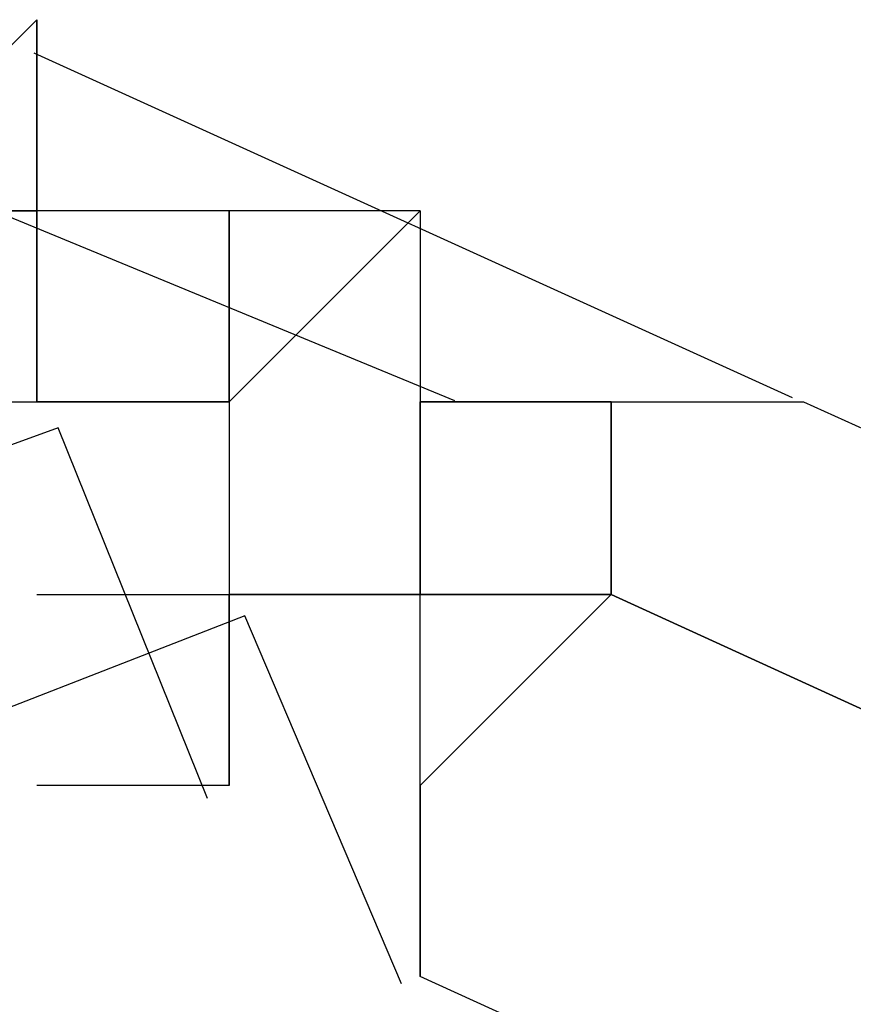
# Model space of a CAD drawing. Header units: feet. Extents: x -79 to 198, y -22 to 181.
# Tile 974 of 982: x 130.6921 to 130.7502, y 145.1359 to 145.2044. Entities that reach past the tile are written whole.
import ezdxf

# ---------------------------------------------------------------- set-up
doc = ezdxf.new("R2010")
doc.units = ezdxf.units.FT
doc.layers.add('A-LINEA', color=7, linetype='CONTINUOUS')

msp = doc.modelspace()

# ---------------------------------------------------------------- linework, layer by layer
at = {"layer": 'A-LINEA'}
for p, q in [((130.6933, 145.2044), (130.6933, 145.2044)), ((130.6933, 145.1911), (130.6933, 145.2044)), ((130.6933, 145.1911), (130.6933, 145.2044)), ((130.6933, 145.2044), (130.6933, 145.1911)), ((130.6933, 145.2044), (130.6933, 145.1911)), ((130.6933, 145.2044), (130.6933, 145.1911)), ((130.6933, 145.2044), (130.6933, 145.2044)), ((130.6933, 145.2044), (130.6933, 145.2044)), ((130.6933, 145.2044), (130.6933, 145.2044)), ((130.6933, 145.2044), (130.6933, 145.2044)), ((130.6933, 145.2044), (130.6933, 145.2044)), ((130.6933, 145.2044), (130.6933, 145.2044)), ((130.6933, 145.2044), (130.6933, 145.2044)), ((130.6933, 145.1911), (130.6933, 145.2044)), ((130.6933, 145.2044), (130.6933, 145.2044)), ((130.6933, 145.2044), (130.6933, 145.2044)), ((130.6933, 145.1911), (130.6933, 145.2044)), ((130.6933, 145.2044), (130.6933, 145.2044)), ((130.6933, 145.2044), (130.6933, 145.2044)), ((130.6933, 145.1911), (130.6933, 145.2044)), ((130.6933, 145.1911), (130.6933, 145.2044)), ((130.6933, 145.2044), (130.6933, 145.1911)), ((130.6933, 145.2044), (130.6933, 145.1911)), ((130.6933, 145.2044), (130.6933, 145.1911)), ((130.6933, 145.2044), (130.6933, 145.2044)), ((130.6933, 145.2044), (130.6933, 145.2044)), ((130.6933, 145.2044), (130.6933, 145.2044)), ((130.6933, 145.2044), (130.6933, 145.2044)), ((130.6933, 145.2044), (130.6933, 145.2044)), ((130.6933, 145.2044), (130.6933, 145.2044)), ((130.6933, 145.2044), (130.6933, 145.2044)), ((130.6933, 145.1911), (130.6933, 145.2044)), ((130.6933, 145.2044), (130.6933, 145.2044)), ((130.6933, 145.2044), (130.6933, 145.2044)), ((130.6933, 145.1911), (130.6933, 145.2044)), ((130.6933, 145.2044), (130.6933, 145.2044)), ((130.6931, 145.2021), (130.7459, 145.1781)), ((130.6931, 145.2021), (130.7459, 145.1781)), ((130.6688, 145.2), (130.7224, 145.1779)), ((130.6688, 145.2), (130.7224, 145.1779)), ((130.68, 145.1911), (130.6933, 145.1911)), ((130.68, 145.1911), (130.6933, 145.1911)), ((130.68, 145.1911), (130.6933, 145.1911)), ((130.68, 145.1911), (130.6933, 145.1911)), ((130.6933, 145.1778), (130.6933, 145.1911)), ((130.6933, 145.1911), (130.6933, 145.1911)), ((130.6933, 145.1911), (130.6933, 145.1911)), ((130.6933, 145.1911), (130.6933, 145.1911)), ((130.6933, 145.1778), (130.6933, 145.1911)), ((130.7067, 145.1911), (130.6933, 145.1911)), ((130.6933, 145.1911), (130.6933, 145.1911)), ((130.6933, 145.1911), (130.6933, 145.1911)), ((130.6933, 145.1911), (130.6933, 145.1911)), ((130.6933, 145.1911), (130.6933, 145.1911)), ((130.6933, 145.1911), (130.6933, 145.1911)), ((130.6933, 145.1911), (130.6933, 145.1911)), ((130.6933, 145.1911), (130.6933, 145.1911)), ((130.6933, 145.1911), (130.6933, 145.1911)), ((130.6933, 145.1911), (130.6933, 145.1911)), ((130.6933, 145.1911), (130.6933, 145.1911)), ((130.6933, 145.1911), (130.6933, 145.1911)), ((130.6933, 145.1911), (130.6933, 145.1911)), ((130.6933, 145.1911), (130.6933, 145.1911)), ((130.6933, 145.1911), (130.6933, 145.1911)), ((130.6933, 145.1911), (130.6933, 145.1911)), ((130.6933, 145.1911), (130.6933, 145.1911)), ((130.6933, 145.1911), (130.6933, 145.1911)), ((130.6933, 145.1911), (130.6933, 145.1911)), ((130.6933, 145.1911), (130.6933, 145.1911)), ((130.6933, 145.1911), (130.6933, 145.1911)), ((130.6933, 145.1911), (130.6933, 145.1911)), ((130.6933, 145.1911), (130.6933, 145.1911)), ((130.6933, 145.1911), (130.6933, 145.1911)), ((130.6933, 145.1911), (130.6933, 145.1911)), ((130.6933, 145.1911), (130.6933, 145.1911)), ((130.6933, 145.1911), (130.6933, 145.1911)), ((130.6933, 145.1911), (130.6933, 145.1911)), ((130.6933, 145.1911), (130.6933, 145.1911)), ((130.6933, 145.1911), (130.6933, 145.1911)), ((130.6933, 145.1911), (130.6933, 145.1911)), ((130.6933, 145.1911), (130.6933, 145.1911)), ((130.6933, 145.1911), (130.6933, 145.1911)), ((130.6933, 145.1911), (130.6933, 145.1911)), ((130.6933, 145.1911), (130.6933, 145.1911)), ((130.6933, 145.1911), (130.6933, 145.1911)), ((130.6933, 145.1911), (130.6933, 145.1911)), ((130.6933, 145.1911), (130.6933, 145.1911)), ((130.6933, 145.1911), (130.6933, 145.1911)), ((130.6933, 145.1911), (130.6933, 145.1911)), ((130.6933, 145.1911), (130.6933, 145.1911)), ((130.6933, 145.1911), (130.6933, 145.1911)), ((130.6933, 145.1911), (130.6933, 145.1911)), ((130.6933, 145.1911), (130.6933, 145.1911)), ((130.6933, 145.1911), (130.6933, 145.1911)), ((130.6933, 145.1911), (130.6933, 145.1911)), ((130.6933, 145.1778), (130.6933, 145.1911)), ((130.6933, 145.1911), (130.6933, 145.1911)), ((130.6933, 145.1911), (130.6933, 145.1911)), ((130.6933, 145.1911), (130.6933, 145.1911)), ((130.6933, 145.1778), (130.6933, 145.1911)), ((130.7067, 145.1911), (130.6933, 145.1911)), ((130.6933, 145.1911), (130.6933, 145.1911)), ((130.6933, 145.1911), (130.6933, 145.1911)), ((130.6933, 145.1911), (130.6933, 145.1911)), ((130.6933, 145.1911), (130.6933, 145.1911)), ((130.6933, 145.1911), (130.6933, 145.1911)), ((130.6933, 145.1911), (130.6933, 145.1911)), ((130.6933, 145.1911), (130.6933, 145.1911)), ((130.6933, 145.1911), (130.6933, 145.1911)), ((130.6933, 145.1911), (130.6933, 145.1911)), ((130.6933, 145.1911), (130.6933, 145.1911)), ((130.6933, 145.1911), (130.6933, 145.1911)), ((130.6933, 145.1911), (130.6933, 145.1911)), ((130.6933, 145.1911), (130.6933, 145.1911)), ((130.6933, 145.1911), (130.6933, 145.1911)), ((130.6933, 145.1911), (130.6933, 145.1911)), ((130.6933, 145.1911), (130.6933, 145.1911)), ((130.6933, 145.1911), (130.6933, 145.1911)), ((130.6933, 145.1911), (130.6933, 145.1911)), ((130.6933, 145.1911), (130.6933, 145.1911)), ((130.6933, 145.1911), (130.6933, 145.1911)), ((130.6933, 145.1911), (130.6933, 145.1911)), ((130.6933, 145.1911), (130.6933, 145.1911)), ((130.6933, 145.1911), (130.6933, 145.1911)), ((130.6933, 145.1911), (130.6933, 145.1911)), ((130.6933, 145.1911), (130.6933, 145.1911)), ((130.6933, 145.1911), (130.6933, 145.1911)), ((130.6933, 145.1911), (130.6933, 145.1911)), ((130.6933, 145.1911), (130.6933, 145.1911)), ((130.6933, 145.1911), (130.6933, 145.1911)), ((130.6933, 145.1911), (130.6933, 145.1911)), ((130.6933, 145.1911), (130.6933, 145.1911)), ((130.6933, 145.1911), (130.6933, 145.1911)), ((130.6933, 145.1911), (130.6933, 145.1911)), ((130.6933, 145.1911), (130.6933, 145.1911)), ((130.6933, 145.1911), (130.6933, 145.1911)), ((130.6933, 145.1911), (130.6933, 145.1911)), ((130.6933, 145.1911), (130.6933, 145.1911)), ((130.6933, 145.1911), (130.6933, 145.1911)), ((130.6933, 145.1911), (130.6933, 145.1911)), ((130.6933, 145.1911), (130.6933, 145.1911)), ((130.6933, 145.1911), (130.6933, 145.1911)), ((130.6933, 145.1911), (130.6933, 145.1911)), ((130.6933, 145.1911), (130.6933, 145.1911)), ((130.6933, 145.1911), (130.6933, 145.1911)), ((130.6933, 145.1911), (130.6933, 145.1911)), ((130.72, 145.1911), (130.7067, 145.1911)), ((130.7067, 145.1911), (130.7067, 145.1911)), ((130.7067, 145.1911), (130.7067, 145.1911)), ((130.7067, 145.1911), (130.7067, 145.1911)), ((130.7067, 145.1911), (130.7067, 145.1911)), ((130.7067, 145.1911), (130.7067, 145.1911)), ((130.7067, 145.1911), (130.7067, 145.1911)), ((130.7067, 145.1911), (130.7067, 145.1911)), ((130.7067, 145.1911), (130.7067, 145.1911)), ((130.7067, 145.1911), (130.7067, 145.1911)), ((130.7067, 145.1911), (130.7067, 145.1911)), ((130.7067, 145.1911), (130.7067, 145.1911)), ((130.7067, 145.1778), (130.7067, 145.1911)), ((130.7067, 145.1911), (130.7067, 145.1911)), ((130.7067, 145.1911), (130.7067, 145.1911)), ((130.7067, 145.1911), (130.7067, 145.1911)), ((130.7067, 145.1911), (130.7067, 145.1911)), ((130.7067, 145.1911), (130.7067, 145.1911)), ((130.7067, 145.1911), (130.7067, 145.1911)), ((130.7067, 145.1911), (130.7067, 145.1911)), ((130.7067, 145.1911), (130.7067, 145.1911)), ((130.7067, 145.1911), (130.7067, 145.1911)), ((130.7067, 145.1911), (130.7067, 145.1911)), ((130.7067, 145.1911), (130.7067, 145.1911)), ((130.7067, 145.1911), (130.7067, 145.1911)), ((130.7067, 145.1911), (130.7067, 145.1911)), ((130.7067, 145.1911), (130.7067, 145.1911)), ((130.7067, 145.1911), (130.7067, 145.1911)), ((130.7067, 145.1911), (130.7067, 145.1911)), ((130.7067, 145.1911), (130.7067, 145.1911)), ((130.7067, 145.1911), (130.7067, 145.1911)), ((130.7067, 145.1911), (130.7067, 145.1911)), ((130.7067, 145.1911), (130.7067, 145.1911)), ((130.7067, 145.1911), (130.7067, 145.1911)), ((130.7067, 145.1911), (130.7067, 145.1778)), ((130.7067, 145.1911), (130.7067, 145.1778)), ((130.7067, 145.1911), (130.7067, 145.1778)), ((130.7067, 145.1911), (130.7067, 145.1911)), ((130.7067, 145.1911), (130.7067, 145.1911)), ((130.7067, 145.1911), (130.7067, 145.1911)), ((130.72, 145.1911), (130.7067, 145.1911)), ((130.72, 145.1911), (130.7067, 145.1911)), ((130.72, 145.1911), (130.7067, 145.1911)), ((130.72, 145.1911), (130.7067, 145.1911)), ((130.7067, 145.1911), (130.7067, 145.1911)), ((130.7067, 145.1911), (130.7067, 145.1911)), ((130.7067, 145.1911), (130.7067, 145.1911)), ((130.7067, 145.1911), (130.7067, 145.1911)), ((130.7067, 145.1911), (130.7067, 145.1911)), ((130.7067, 145.1911), (130.7067, 145.1911)), ((130.7067, 145.1911), (130.7067, 145.1911)), ((130.7067, 145.1911), (130.7067, 145.1911)), ((130.7067, 145.1911), (130.7067, 145.1911)), ((130.7067, 145.1911), (130.7067, 145.1911)), ((130.7067, 145.1911), (130.7067, 145.1911)), ((130.7067, 145.1778), (130.7067, 145.1911)), ((130.7067, 145.1911), (130.7067, 145.1911)), ((130.7067, 145.1911), (130.7067, 145.1911)), ((130.7067, 145.1911), (130.7067, 145.1911)), ((130.7067, 145.1911), (130.7067, 145.1911)), ((130.7067, 145.1911), (130.7067, 145.1911)), ((130.7067, 145.1911), (130.7067, 145.1911)), ((130.7067, 145.1911), (130.7067, 145.1911)), ((130.7067, 145.1911), (130.7067, 145.1911)), ((130.7067, 145.1911), (130.7067, 145.1911)), ((130.7067, 145.1911), (130.7067, 145.1911)), ((130.7067, 145.1911), (130.7067, 145.1911)), ((130.7067, 145.1911), (130.7067, 145.1911)), ((130.7067, 145.1911), (130.7067, 145.1911)), ((130.7067, 145.1911), (130.7067, 145.1911)), ((130.7067, 145.1911), (130.7067, 145.1911)), ((130.7067, 145.1911), (130.7067, 145.1911)), ((130.7067, 145.1911), (130.7067, 145.1911)), ((130.7067, 145.1911), (130.7067, 145.1911)), ((130.7067, 145.1911), (130.7067, 145.1911)), ((130.7067, 145.1911), (130.7067, 145.1911)), ((130.7067, 145.1911), (130.7067, 145.1911)), ((130.7067, 145.1911), (130.7067, 145.1778)), ((130.7067, 145.1911), (130.7067, 145.1778)), ((130.7067, 145.1911), (130.7067, 145.1778)), ((130.7067, 145.1911), (130.7067, 145.1911)), ((130.7067, 145.1911), (130.7067, 145.1911)), ((130.7067, 145.1911), (130.7067, 145.1911)), ((130.72, 145.1911), (130.7067, 145.1911)), ((130.72, 145.1911), (130.7067, 145.1911)), ((130.72, 145.1911), (130.7067, 145.1911)), ((130.72, 145.1911), (130.72, 145.1911)), ((130.72, 145.1911), (130.72, 145.1911)), ((130.72, 145.1911), (130.72, 145.1911)), ((130.72, 145.1911), (130.72, 145.1911)), ((130.72, 145.1911), (130.72, 145.1911)), ((130.72, 145.1911), (130.72, 145.1911)), ((130.72, 145.1911), (130.72, 145.1911)), ((130.72, 145.1911), (130.72, 145.1778)), ((130.72, 145.1911), (130.72, 145.1778)), ((130.72, 145.1911), (130.72, 145.1911)), ((130.72, 145.1911), (130.72, 145.1911)), ((130.72, 145.1911), (130.72, 145.1911)), ((130.72, 145.1911), (130.72, 145.1911)), ((130.72, 145.1911), (130.72, 145.1911)), ((130.72, 145.1911), (130.72, 145.1911)), ((130.72, 145.1911), (130.72, 145.1911)), ((130.72, 145.1911), (130.72, 145.1911)), ((130.72, 145.1911), (130.72, 145.1911)), ((130.72, 145.1911), (130.72, 145.1911)), ((130.72, 145.1911), (130.72, 145.1778)), ((130.72, 145.1911), (130.72, 145.1778)), ((130.72, 145.1911), (130.72, 145.1911)), ((130.72, 145.1911), (130.72, 145.1911)), ((130.72, 145.1911), (130.72, 145.1911)), ((130.68, 145.1778), (130.6933, 145.1778)), ((130.68, 145.1778), (130.6933, 145.1778)), ((130.6933, 145.1778), (130.6933, 145.1778)), ((130.7067, 145.1778), (130.6933, 145.1778)), ((130.6933, 145.1778), (130.6933, 145.1778)), ((130.6933, 145.1778), (130.6933, 145.1778)), ((130.6933, 145.1778), (130.6933, 145.1778)), ((130.6933, 145.1778), (130.6933, 145.1778)), ((130.6933, 145.1778), (130.6933, 145.1778)), ((130.6933, 145.1778), (130.6933, 145.1778)), ((130.6933, 145.1778), (130.6933, 145.1778)), ((130.6933, 145.1778), (130.6933, 145.1778)), ((130.6933, 145.1778), (130.6933, 145.1778)), ((130.6933, 145.1778), (130.6933, 145.1778)), ((130.6933, 145.1778), (130.6933, 145.1778)), ((130.6933, 145.1778), (130.6933, 145.1778)), ((130.6933, 145.1778), (130.6933, 145.1778)), ((130.6933, 145.1778), (130.6933, 145.1778)), ((130.6933, 145.1778), (130.6933, 145.1778)), ((130.6933, 145.1778), (130.6933, 145.1778)), ((130.6933, 145.1778), (130.6933, 145.1778)), ((130.6933, 145.1778), (130.6933, 145.1778)), ((130.6933, 145.1778), (130.6933, 145.1778)), ((130.6933, 145.1778), (130.6933, 145.1778)), ((130.6933, 145.1778), (130.6933, 145.1778)), ((130.6933, 145.1778), (130.6933, 145.1778)), ((130.6933, 145.1778), (130.6933, 145.1778)), ((130.6933, 145.1778), (130.6933, 145.1778)), ((130.6933, 145.1778), (130.6933, 145.1778)), ((130.6933, 145.1778), (130.6933, 145.1778)), ((130.6933, 145.1778), (130.6933, 145.1778)), ((130.6933, 145.1778), (130.6933, 145.1778)), ((130.6933, 145.1778), (130.6933, 145.1778)), ((130.6933, 145.1778), (130.6933, 145.1778)), ((130.6933, 145.1778), (130.6933, 145.1778)), ((130.6933, 145.1778), (130.6933, 145.1778)), ((130.6933, 145.1778), (130.6933, 145.1778)), ((130.6933, 145.1778), (130.6933, 145.1778)), ((130.6933, 145.1778), (130.6933, 145.1778)), ((130.6933, 145.1778), (130.6933, 145.1778)), ((130.6933, 145.1778), (130.6933, 145.1778)), ((130.6933, 145.1778), (130.6933, 145.1778)), ((130.6933, 145.1778), (130.6933, 145.1778)), ((130.6933, 145.1778), (130.6933, 145.1778)), ((130.6933, 145.1778), (130.6933, 145.1778)), ((130.6933, 145.1778), (130.6933, 145.1778)), ((130.6933, 145.1778), (130.7067, 145.1778)), ((130.6933, 145.1778), (130.6933, 145.1778)), ((130.6933, 145.1778), (130.7067, 145.1778)), ((130.7067, 145.1778), (130.6933, 145.1778)), ((130.6933, 145.1778), (130.6933, 145.1778)), ((130.6933, 145.1778), (130.6933, 145.1778)), ((130.7067, 145.1778), (130.6933, 145.1778)), ((130.6933, 145.1778), (130.6933, 145.1778)), ((130.6933, 145.1778), (130.6933, 145.1778)), ((130.6933, 145.1778), (130.6933, 145.1778)), ((130.7067, 145.1778), (130.6933, 145.1778)), ((130.6933, 145.1778), (130.6933, 145.1778)), ((130.6933, 145.1778), (130.6933, 145.1778)), ((130.6933, 145.1778), (130.6933, 145.1778)), ((130.6933, 145.1778), (130.6933, 145.1778)), ((130.6933, 145.1778), (130.6933, 145.1778)), ((130.6933, 145.1778), (130.6933, 145.1778)), ((130.6933, 145.1778), (130.6933, 145.1778)), ((130.6933, 145.1778), (130.6933, 145.1778)), ((130.6933, 145.1778), (130.6933, 145.1778)), ((130.6933, 145.1778), (130.6933, 145.1778)), ((130.6933, 145.1778), (130.6933, 145.1778)), ((130.6933, 145.1778), (130.6933, 145.1778)), ((130.6933, 145.1778), (130.6933, 145.1778)), ((130.6933, 145.1778), (130.6933, 145.1778)), ((130.6933, 145.1778), (130.6933, 145.1778)), ((130.6933, 145.1778), (130.6933, 145.1778)), ((130.6933, 145.1778), (130.6933, 145.1778)), ((130.6933, 145.1778), (130.6933, 145.1778)), ((130.6933, 145.1778), (130.6933, 145.1778)), ((130.6933, 145.1778), (130.6933, 145.1778)), ((130.6933, 145.1778), (130.6933, 145.1778)), ((130.6933, 145.1778), (130.6933, 145.1778)), ((130.6933, 145.1778), (130.6933, 145.1778)), ((130.6933, 145.1778), (130.6933, 145.1778)), ((130.6933, 145.1778), (130.6933, 145.1778)), ((130.6933, 145.1778), (130.6933, 145.1778)), ((130.6933, 145.1778), (130.6933, 145.1778)), ((130.6933, 145.1778), (130.6933, 145.1778)), ((130.6933, 145.1778), (130.6933, 145.1778)), ((130.6933, 145.1778), (130.6933, 145.1778)), ((130.6933, 145.1778), (130.6933, 145.1778)), ((130.6933, 145.1778), (130.6933, 145.1778)), ((130.6933, 145.1778), (130.6933, 145.1778)), ((130.6933, 145.1778), (130.6933, 145.1778)), ((130.6933, 145.1778), (130.6933, 145.1778)), ((130.6933, 145.1778), (130.6933, 145.1778)), ((130.6933, 145.1778), (130.6933, 145.1778)), ((130.6933, 145.1778), (130.6933, 145.1778)), ((130.6933, 145.1778), (130.6933, 145.1778)), ((130.6933, 145.1778), (130.6933, 145.1778)), ((130.6933, 145.1778), (130.6933, 145.1778)), ((130.6933, 145.1778), (130.6933, 145.1778)), ((130.6933, 145.1778), (130.7067, 145.1778)), ((130.6933, 145.1778), (130.6933, 145.1778)), ((130.6933, 145.1778), (130.7067, 145.1778)), ((130.7067, 145.1778), (130.6933, 145.1778)), ((130.6933, 145.1778), (130.6933, 145.1778)), ((130.6933, 145.1778), (130.6933, 145.1778)), ((130.7067, 145.1778), (130.6933, 145.1778)), ((130.6933, 145.1778), (130.6933, 145.1778)), ((130.6933, 145.1778), (130.6933, 145.1778)), ((130.7067, 145.1778), (130.7067, 145.1778)), ((130.7067, 145.1778), (130.7067, 145.1778)), ((130.7067, 145.1778), (130.7067, 145.1778)), ((130.7067, 145.1778), (130.7067, 145.1778)), ((130.7067, 145.1778), (130.7067, 145.1778)), ((130.7067, 145.1778), (130.7067, 145.1778)), ((130.7067, 145.1778), (130.7067, 145.1778)), ((130.7067, 145.1778), (130.7067, 145.1778)), ((130.7067, 145.1778), (130.7067, 145.1778)), ((130.7067, 145.1778), (130.7067, 145.1778)), ((130.7067, 145.1778), (130.7067, 145.1778)), ((130.7067, 145.1778), (130.7067, 145.1778)), ((130.7067, 145.1778), (130.7067, 145.1778)), ((130.7067, 145.1778), (130.7067, 145.1778)), ((130.7067, 145.1778), (130.7067, 145.1778)), ((130.7067, 145.1778), (130.7067, 145.1778)), ((130.7067, 145.1778), (130.7067, 145.1778)), ((130.7067, 145.1778), (130.7067, 145.1644)), ((130.7067, 145.1778), (130.7067, 145.1778)), ((130.7067, 145.1778), (130.7067, 145.1644)), ((130.7067, 145.1778), (130.7067, 145.1778)), ((130.7067, 145.1778), (130.7067, 145.1778)), ((130.7067, 145.1778), (130.7067, 145.1778)), ((130.7067, 145.1778), (130.7067, 145.1778)), ((130.7067, 145.1778), (130.7067, 145.1778)), ((130.7067, 145.1778), (130.7067, 145.1778)), ((130.7067, 145.1778), (130.7067, 145.1778)), ((130.7067, 145.1778), (130.7067, 145.1778)), ((130.7067, 145.1778), (130.7067, 145.1778)), ((130.7067, 145.1778), (130.7067, 145.1778)), ((130.7067, 145.1778), (130.7067, 145.1778)), ((130.7067, 145.1778), (130.7067, 145.1778)), ((130.7067, 145.1778), (130.7067, 145.1778)), ((130.7067, 145.1778), (130.7067, 145.1778)), ((130.7067, 145.1778), (130.7067, 145.1778)), ((130.7067, 145.1778), (130.7067, 145.1778)), ((130.7067, 145.1778), (130.7067, 145.1778)), ((130.7067, 145.1778), (130.7067, 145.1778)), ((130.7067, 145.1778), (130.7067, 145.1778)), ((130.7067, 145.1778), (130.7067, 145.1644)), ((130.7067, 145.1778), (130.7067, 145.1778)), ((130.7067, 145.1778), (130.7067, 145.1778)), ((130.7067, 145.1778), (130.7067, 145.1778)), ((130.7067, 145.1778), (130.7067, 145.1778)), ((130.7067, 145.1778), (130.7067, 145.1778)), ((130.7067, 145.1778), (130.7067, 145.1778)), ((130.7067, 145.1778), (130.7067, 145.1778)), ((130.7067, 145.1778), (130.7067, 145.1778)), ((130.7067, 145.1778), (130.7067, 145.1778)), ((130.7067, 145.1778), (130.7067, 145.1778)), ((130.7067, 145.1778), (130.7067, 145.1778)), ((130.7067, 145.1778), (130.7067, 145.1778)), ((130.7067, 145.1778), (130.7067, 145.1778)), ((130.7067, 145.1778), (130.7067, 145.1778)), ((130.7067, 145.1778), (130.7067, 145.1778)), ((130.7067, 145.1778), (130.7067, 145.1778)), ((130.7067, 145.1778), (130.7067, 145.1778)), ((130.7067, 145.1778), (130.7067, 145.1778)), ((130.7067, 145.1778), (130.7067, 145.1778)), ((130.7067, 145.1778), (130.7067, 145.1778)), ((130.7067, 145.1778), (130.7067, 145.1778)), ((130.7067, 145.1778), (130.7067, 145.1778)), ((130.7067, 145.1778), (130.7067, 145.1778)), ((130.7067, 145.1778), (130.7067, 145.1778)), ((130.7067, 145.1778), (130.7067, 145.1778)), ((130.7067, 145.1778), (130.7067, 145.1778)), ((130.7067, 145.1778), (130.7067, 145.1778)), ((130.7067, 145.1778), (130.7067, 145.1644)), ((130.7067, 145.1778), (130.7067, 145.1778)), ((130.7067, 145.1778), (130.7067, 145.1644)), ((130.7067, 145.1778), (130.7067, 145.1778)), ((130.7067, 145.1778), (130.7067, 145.1778)), ((130.7067, 145.1778), (130.7067, 145.1778)), ((130.7067, 145.1778), (130.7067, 145.1778)), ((130.7067, 145.1778), (130.7067, 145.1778)), ((130.7067, 145.1778), (130.7067, 145.1778)), ((130.7067, 145.1778), (130.7067, 145.1778)), ((130.7067, 145.1778), (130.7067, 145.1778)), ((130.7067, 145.1778), (130.7067, 145.1778)), ((130.7067, 145.1778), (130.7067, 145.1778)), ((130.7067, 145.1778), (130.7067, 145.1778)), ((130.7067, 145.1778), (130.7067, 145.1778)), ((130.7067, 145.1778), (130.7067, 145.1778)), ((130.7067, 145.1778), (130.7067, 145.1778)), ((130.7067, 145.1778), (130.7067, 145.1778)), ((130.7067, 145.1778), (130.7067, 145.1778)), ((130.7067, 145.1778), (130.7067, 145.1778)), ((130.7067, 145.1778), (130.7067, 145.1778)), ((130.7067, 145.1778), (130.7067, 145.1778)), ((130.7067, 145.1778), (130.7067, 145.1644)), ((130.7067, 145.1778), (130.7067, 145.1778)), ((130.7067, 145.1778), (130.7067, 145.1778)), ((130.7067, 145.1778), (130.7067, 145.1778)), ((130.7067, 145.1778), (130.7067, 145.1778)), ((130.7067, 145.1778), (130.7067, 145.1778)), ((130.7067, 145.1778), (130.7067, 145.1778)), ((130.7067, 145.1778), (130.7067, 145.1778)), ((130.7067, 145.1778), (130.7067, 145.1778)), ((130.7067, 145.1778), (130.7067, 145.1778)), ((130.7067, 145.1778), (130.7067, 145.1778)), ((130.72, 145.1778), (130.72, 145.1778)), ((130.72, 145.1778), (130.72, 145.1778)), ((130.72, 145.1778), (130.72, 145.1778)), ((130.72, 145.1778), (130.72, 145.1778)), ((130.72, 145.1778), (130.72, 145.1778)), ((130.72, 145.1778), (130.72, 145.1644)), ((130.72, 145.1778), (130.72, 145.1778)), ((130.72, 145.1778), (130.72, 145.1778)), ((130.72, 145.1778), (130.72, 145.1778)), ((130.72, 145.1778), (130.72, 145.1778)), ((130.72, 145.1778), (130.72, 145.1778)), ((130.72, 145.1778), (130.72, 145.1778)), ((130.72, 145.1778), (130.72, 145.1778)), ((130.72, 145.1778), (130.72, 145.1778)), ((130.72, 145.1644), (130.72, 145.1778)), ((130.72, 145.1778), (130.72, 145.1778)), ((130.72, 145.1778), (130.72, 145.1778)), ((130.72, 145.1778), (130.7333, 145.1778)), ((130.7333, 145.1778), (130.72, 145.1778)), ((130.72, 145.1778), (130.72, 145.1778)), ((130.72, 145.1778), (130.72, 145.1778)), ((130.7333, 145.1778), (130.72, 145.1778)), ((130.72, 145.1778), (130.72, 145.1778)), ((130.72, 145.1778), (130.72, 145.1778)), ((130.72, 145.1778), (130.72, 145.1778)), ((130.72, 145.1778), (130.72, 145.1778)), ((130.72, 145.1778), (130.72, 145.1778)), ((130.72, 145.1778), (130.72, 145.1778)), ((130.72, 145.1778), (130.72, 145.1778)), ((130.72, 145.1778), (130.72, 145.1778)), ((130.72, 145.1778), (130.72, 145.1778)), ((130.72, 145.1778), (130.72, 145.1778)), ((130.72, 145.1778), (130.72, 145.1778)), ((130.72, 145.1778), (130.72, 145.1778)), ((130.72, 145.1778), (130.72, 145.1778)), ((130.72, 145.1778), (130.72, 145.1644)), ((130.72, 145.1778), (130.72, 145.1778)), ((130.72, 145.1778), (130.72, 145.1778)), ((130.72, 145.1778), (130.72, 145.1778)), ((130.72, 145.1778), (130.72, 145.1778)), ((130.72, 145.1778), (130.72, 145.1778)), ((130.72, 145.1778), (130.72, 145.1778)), ((130.72, 145.1778), (130.72, 145.1778)), ((130.72, 145.1778), (130.72, 145.1778)), ((130.72, 145.1644), (130.72, 145.1778)), ((130.72, 145.1778), (130.72, 145.1778)), ((130.72, 145.1778), (130.72, 145.1778)), ((130.72, 145.1778), (130.7333, 145.1778)), ((130.7333, 145.1778), (130.72, 145.1778)), ((130.72, 145.1778), (130.72, 145.1778)), ((130.72, 145.1778), (130.72, 145.1778)), ((130.7333, 145.1778), (130.72, 145.1778)), ((130.72, 145.1778), (130.72, 145.1778)), ((130.72, 145.1778), (130.72, 145.1778)), ((130.72, 145.1778), (130.72, 145.1778)), ((130.72, 145.1778), (130.72, 145.1778)), ((130.72, 145.1778), (130.72, 145.1778)), ((130.72, 145.1778), (130.72, 145.1778)), ((130.72, 145.1778), (130.72, 145.1778)), ((130.72, 145.1778), (130.72, 145.1778)), ((130.7333, 145.1778), (130.7333, 145.1778)), ((130.7333, 145.1778), (130.7333, 145.1778)), ((130.7333, 145.1644), (130.7333, 145.1778)), ((130.7333, 145.1778), (130.7333, 145.1778)), ((130.7333, 145.1778), (130.7333, 145.1778)), ((130.7333, 145.1778), (130.7333, 145.1778)), ((130.7333, 145.1778), (130.7333, 145.1778)), ((130.7333, 145.1778), (130.7333, 145.1778)), ((130.7333, 145.1778), (130.7333, 145.1778)), ((130.7333, 145.1778), (130.7333, 145.1644)), ((130.7333, 145.1778), (130.7333, 145.1778)), ((130.7333, 145.1778), (130.7333, 145.1644)), ((130.7333, 145.1778), (130.7333, 145.1778)), ((130.7333, 145.1778), (130.7333, 145.1778)), ((130.7333, 145.1778), (130.7333, 145.1778)), ((130.7333, 145.1778), (130.7333, 145.1778)), ((130.7333, 145.1778), (130.7333, 145.1778)), ((130.7333, 145.1778), (130.7333, 145.1778)), ((130.7333, 145.1778), (130.7333, 145.1778)), ((130.7333, 145.1778), (130.7333, 145.1778)), ((130.7333, 145.1778), (130.7333, 145.1778)), ((130.7333, 145.1778), (130.7333, 145.1778)), ((130.7333, 145.1778), (130.7333, 145.1778)), ((130.7333, 145.1778), (130.7333, 145.1778)), ((130.7333, 145.1778), (130.7333, 145.1778)), ((130.7333, 145.1644), (130.7333, 145.1778)), ((130.7333, 145.1778), (130.7333, 145.1778)), ((130.7333, 145.1778), (130.7333, 145.1778)), ((130.7333, 145.1778), (130.7333, 145.1778)), ((130.7333, 145.1778), (130.7333, 145.1778)), ((130.7333, 145.1778), (130.7333, 145.1778)), ((130.7333, 145.1778), (130.7333, 145.1778)), ((130.7333, 145.1778), (130.7333, 145.1644)), ((130.7333, 145.1778), (130.7333, 145.1778)), ((130.7333, 145.1778), (130.7333, 145.1644)), ((130.7333, 145.1778), (130.7333, 145.1778)), ((130.7333, 145.1778), (130.7333, 145.1778)), ((130.7333, 145.1778), (130.7333, 145.1778)), ((130.7333, 145.1778), (130.7333, 145.1778)), ((130.7333, 145.1778), (130.7333, 145.1778)), ((130.7333, 145.1778), (130.7333, 145.1778)), ((130.7333, 145.1778), (130.7333, 145.1778)), ((130.7333, 145.1778), (130.7333, 145.1778)), ((130.7333, 145.1778), (130.7333, 145.1778)), ((130.7333, 145.1778), (130.7333, 145.1778)), ((130.7333, 145.1778), (130.7333, 145.1778)), ((130.6933, 145.1644), (130.7067, 145.1644)), ((130.6933, 145.1644), (130.7067, 145.1644)), ((130.7067, 145.1644), (130.7067, 145.1644)), ((130.7067, 145.1644), (130.7067, 145.1644)), ((130.72, 145.1644), (130.7067, 145.1644)), ((130.7067, 145.1644), (130.7067, 145.1644)), ((130.7067, 145.1644), (130.7067, 145.1644)), ((130.7067, 145.1644), (130.7067, 145.1644)), ((130.7067, 145.1644), (130.7067, 145.1644)), ((130.7067, 145.1644), (130.7067, 145.1644)), ((130.7067, 145.1644), (130.72, 145.1644)), ((130.7067, 145.1644), (130.72, 145.1644)), ((130.7067, 145.1644), (130.7067, 145.1644)), ((130.7067, 145.1644), (130.7067, 145.1644)), ((130.7067, 145.1644), (130.7067, 145.1644)), ((130.7067, 145.1644), (130.7067, 145.1644)), ((130.7067, 145.1644), (130.7067, 145.1644)), ((130.7067, 145.1644), (130.7067, 145.1644)), ((130.7067, 145.1644), (130.7067, 145.1644)), ((130.7067, 145.1644), (130.7067, 145.1644)), ((130.7067, 145.1644), (130.7067, 145.1644)), ((130.7067, 145.1644), (130.7067, 145.1644)), ((130.7067, 145.1644), (130.7067, 145.1644)), ((130.7067, 145.1644), (130.7067, 145.1644)), ((130.7067, 145.1644), (130.7067, 145.1644)), ((130.7067, 145.1511), (130.7067, 145.1644)), ((130.7067, 145.1511), (130.7067, 145.1644)), ((130.7067, 145.1644), (130.7067, 145.1644)), ((130.7067, 145.1644), (130.7067, 145.1644)), ((130.72, 145.1644), (130.7067, 145.1644)), ((130.7067, 145.1644), (130.7067, 145.1644)), ((130.7067, 145.1644), (130.7067, 145.1644)), ((130.7067, 145.1644), (130.7067, 145.1644)), ((130.7067, 145.1644), (130.7067, 145.1644)), ((130.7067, 145.1644), (130.7067, 145.1644)), ((130.7067, 145.1644), (130.72, 145.1644)), ((130.7067, 145.1644), (130.72, 145.1644)), ((130.7067, 145.1644), (130.7067, 145.1644)), ((130.7067, 145.1644), (130.7067, 145.1644)), ((130.7067, 145.1644), (130.7067, 145.1644)), ((130.7067, 145.1644), (130.7067, 145.1644)), ((130.7067, 145.1644), (130.7067, 145.1644)), ((130.7067, 145.1644), (130.7067, 145.1644)), ((130.7067, 145.1644), (130.7067, 145.1644)), ((130.7067, 145.1644), (130.7067, 145.1644)), ((130.7067, 145.1644), (130.7067, 145.1644)), ((130.7067, 145.1644), (130.7067, 145.1644)), ((130.7067, 145.1644), (130.7067, 145.1644)), ((130.7067, 145.1644), (130.7067, 145.1644)), ((130.7067, 145.1644), (130.7067, 145.1644)), ((130.7067, 145.1511), (130.7067, 145.1644)), ((130.7067, 145.1511), (130.7067, 145.1644)), ((130.72, 145.1644), (130.7333, 145.1644)), ((130.72, 145.1644), (130.72, 145.1644)), ((130.72, 145.1644), (130.72, 145.1644)), ((130.72, 145.1644), (130.72, 145.1644)), ((130.72, 145.1644), (130.72, 145.1644)), ((130.72, 145.1644), (130.72, 145.1644)), ((130.72, 145.1511), (130.72, 145.1644)), ((130.72, 145.1644), (130.72, 145.1644)), ((130.7333, 145.1644), (130.72, 145.1644)), ((130.72, 145.1644), (130.72, 145.1644)), ((130.72, 145.1644), (130.72, 145.1644)), ((130.72, 145.1644), (130.72, 145.1644)), ((130.72, 145.1644), (130.72, 145.1644)), ((130.72, 145.1511), (130.72, 145.1644)), ((130.72, 145.1644), (130.72, 145.1644)), ((130.72, 145.1644), (130.72, 145.1644)), ((130.72, 145.1511), (130.72, 145.1644)), ((130.72, 145.1644), (130.72, 145.1644)), ((130.72, 145.1644), (130.72, 145.1644)), ((130.72, 145.1644), (130.72, 145.1644)), ((130.72, 145.1644), (130.72, 145.1644)), ((130.72, 145.1644), (130.72, 145.1644)), ((130.72, 145.1644), (130.72, 145.1644)), ((130.72, 145.1644), (130.72, 145.1644)), ((130.72, 145.1644), (130.72, 145.1644)), ((130.72, 145.1644), (130.72, 145.1644)), ((130.72, 145.1644), (130.7333, 145.1644)), ((130.72, 145.1644), (130.72, 145.1644)), ((130.72, 145.1644), (130.72, 145.1644)), ((130.72, 145.1644), (130.72, 145.1644)), ((130.72, 145.1644), (130.72, 145.1644)), ((130.72, 145.1644), (130.72, 145.1644)), ((130.72, 145.1511), (130.72, 145.1644)), ((130.72, 145.1644), (130.72, 145.1644)), ((130.7333, 145.1644), (130.72, 145.1644)), ((130.72, 145.1644), (130.72, 145.1644)), ((130.72, 145.1644), (130.72, 145.1644)), ((130.72, 145.1644), (130.72, 145.1644)), ((130.72, 145.1644), (130.72, 145.1644)), ((130.72, 145.1511), (130.72, 145.1644)), ((130.72, 145.1644), (130.72, 145.1644)), ((130.72, 145.1644), (130.72, 145.1644)), ((130.72, 145.1511), (130.72, 145.1644)), ((130.72, 145.1644), (130.72, 145.1644)), ((130.72, 145.1644), (130.72, 145.1644)), ((130.72, 145.1644), (130.72, 145.1644)), ((130.72, 145.1644), (130.72, 145.1644)), ((130.72, 145.1644), (130.72, 145.1644)), ((130.72, 145.1644), (130.72, 145.1644)), ((130.72, 145.1644), (130.72, 145.1644)), ((130.72, 145.1644), (130.72, 145.1644)), ((130.72, 145.1644), (130.72, 145.1644)), ((130.7333, 145.1644), (130.7333, 145.1644)), ((130.7333, 145.1644), (130.7333, 145.1644)), ((130.7333, 145.1644), (130.7333, 145.1644)), ((130.7333, 145.1644), (130.7333, 145.1644)), ((130.7333, 145.1644), (130.7333, 145.1644)), ((130.7333, 145.1644), (130.7333, 145.1644)), ((130.7333, 145.1644), (130.7333, 145.1644)), ((130.7333, 145.1644), (130.7333, 145.1644)), ((130.7333, 145.1644), (130.7333, 145.1644)), ((130.7333, 145.1644), (130.7333, 145.1644)), ((130.7333, 145.1644), (130.7333, 145.1644)), ((130.7333, 145.1644), (130.7333, 145.1644)), ((130.7333, 145.1644), (130.7333, 145.1644)), ((130.7333, 145.1644), (130.7333, 145.1644)), ((130.7333, 145.1644), (130.7333, 145.1644)), ((130.7333, 145.1644), (130.7333, 145.1644)), ((130.7333, 145.1644), (130.7333, 145.1644)), ((130.7333, 145.1644), (130.7333, 145.1644)), ((130.6933, 145.1511), (130.6933, 145.1511)), ((130.6933, 145.1511), (130.6933, 145.1511)), ((130.6933, 145.1511), (130.6933, 145.1511)), ((130.6933, 145.1511), (130.6933, 145.1511)), ((130.6933, 145.1511), (130.6933, 145.1511)), ((130.6933, 145.1511), (130.6933, 145.1511)), ((130.7067, 145.1511), (130.7067, 145.1511)), ((130.7067, 145.1511), (130.7067, 145.1511)), ((130.72, 145.1511), (130.72, 145.1511)), ((130.72, 145.1511), (130.72, 145.1511)), ((130.72, 145.1511), (130.72, 145.1511)), ((130.72, 145.1378), (130.72, 145.1511)), ((130.72, 145.1511), (130.72, 145.1511)), ((130.72, 145.1511), (130.72, 145.1511)), ((130.72, 145.1511), (130.72, 145.1511)), ((130.72, 145.1511), (130.72, 145.1511)), ((130.72, 145.1511), (130.72, 145.1511)), ((130.72, 145.1511), (130.72, 145.1511)), ((130.72, 145.1511), (130.72, 145.1511)), ((130.72, 145.1511), (130.72, 145.1511)), ((130.72, 145.1511), (130.72, 145.1378)), ((130.72, 145.1511), (130.72, 145.1511)), ((130.72, 145.1511), (130.72, 145.1511)), ((130.72, 145.1511), (130.72, 145.1511)), ((130.72, 145.1511), (130.72, 145.1511)), ((130.72, 145.1378), (130.72, 145.1511)), ((130.72, 145.1511), (130.72, 145.1511)), ((130.72, 145.1511), (130.72, 145.1511)), ((130.72, 145.1511), (130.72, 145.1511)), ((130.72, 145.1511), (130.72, 145.1511)), ((130.72, 145.1511), (130.72, 145.1511)), ((130.72, 145.1511), (130.72, 145.1511)), ((130.72, 145.1511), (130.72, 145.1511)), ((130.72, 145.1511), (130.72, 145.1511)), ((130.72, 145.1511), (130.72, 145.1378)), ((130.72, 145.1511), (130.72, 145.1511)), ((130.72, 145.1378), (130.72, 145.1378)), ((130.72, 145.1378), (130.72, 145.1378))]:
    msp.add_line(p, q, dxfattribs=at)
for points in [[(130.6933, 145.2044), (130.68, 145.1911), (130.68, 145.1778), (130.68, 145.1644), (130.6667, 145.1644)], [(130.6933, 145.2044), (130.68, 145.1911), (130.68, 145.1778), (130.68, 145.1644), (130.6667, 145.1644)], [(130.6933, 145.1911), (130.68, 145.1911), (130.68, 145.1778)], [(130.6933, 145.1911), (130.68, 145.1911), (130.68, 145.1778)], [(130.7067, 145.1778), (130.6933, 145.1778), (130.6933, 145.1911)], [(130.6933, 145.1778), (130.6933, 145.1778), (130.6933, 145.1911), (130.6933, 145.1911)], [(130.7067, 145.1778), (130.7067, 145.1778), (130.6933, 145.1778), (130.6933, 145.1911)], [(130.6933, 145.1778), (130.6933, 145.1911), (130.6933, 145.1778)], [(130.72, 145.1911), (130.7067, 145.1778), (130.7067, 145.1644), (130.7067, 145.1511), (130.6933, 145.1511)], [(130.7067, 145.1778), (130.6933, 145.1778), (130.6933, 145.1911)], [(130.6933, 145.1778), (130.6933, 145.1778), (130.6933, 145.1911), (130.6933, 145.1911)], [(130.7067, 145.1778), (130.7067, 145.1778), (130.6933, 145.1778), (130.6933, 145.1911)], [(130.6933, 145.1778), (130.6933, 145.1911), (130.6933, 145.1778)], [(130.72, 145.1911), (130.7067, 145.1778), (130.7067, 145.1644), (130.7067, 145.1511), (130.6933, 145.1511)], [(130.7067, 145.1911), (130.7067, 145.1911), (130.7067, 145.1778), (130.7067, 145.1778)], [(130.7067, 145.1911), (130.7067, 145.1778), (130.7067, 145.1911)], [(130.7067, 145.1911), (130.7067, 145.1778), (130.7067, 145.1911)], [(130.72, 145.1911), (130.7067, 145.1911), (130.7067, 145.1778)], [(130.7067, 145.1911), (130.7067, 145.1911), (130.7067, 145.1778), (130.7067, 145.1778)], [(130.7067, 145.1911), (130.7067, 145.1778), (130.7067, 145.1911)], [(130.7067, 145.1911), (130.7067, 145.1778), (130.7067, 145.1911)], [(130.72, 145.1911), (130.7067, 145.1911), (130.7067, 145.1778)], [(130.7067, 145.1778), (130.7067, 145.1778), (130.7067, 145.1644)], [(130.7067, 145.1778), (130.7067, 145.1778), (130.7067, 145.1644)], [(130.72, 145.1778), (130.72, 145.1778), (130.72, 145.1644)], [(130.72, 145.1778), (130.72, 145.1778), (130.7333, 145.1778)], [(130.72, 145.1378), (130.72, 145.1511), (130.7333, 145.1644), (130.7333, 145.1778), (130.7467, 145.1778)], [(130.72, 145.1778), (130.72, 145.1778), (130.72, 145.1644)], [(130.72, 145.1778), (130.72, 145.1778), (130.7333, 145.1778)], [(130.72, 145.1378), (130.72, 145.1511), (130.7333, 145.1644), (130.7333, 145.1778), (130.7467, 145.1778)], [(130.7467, 145.1778), (134.3333, 143.5511), (134.32, 143.5244), (130.7333, 145.1644), (130.7333, 145.1778), (130.7467, 145.1778)], [(130.7467, 145.1778), (134.3333, 143.5511), (134.32, 143.5244), (130.7333, 145.1644), (130.7333, 145.1778), (130.7467, 145.1778)], [(130.7052, 145.1502), (130.6948, 145.176), (130.6687, 145.1665)], [(130.7052, 145.1502), (130.6948, 145.176), (130.6687, 145.1665)], [(130.7333, 145.1644), (134.32, 143.5244), (134.32, 143.5111), (134.3067, 143.5111), (130.72, 145.1378), (130.72, 145.1511), (130.7333, 145.1644)], [(130.7333, 145.1644), (134.32, 143.5244), (134.32, 143.5111), (134.3067, 143.5111), (130.72, 145.1378), (130.72, 145.1511), (130.7333, 145.1644)], [(130.7187, 145.1373), (130.7078, 145.1629), (130.6818, 145.1528)], [(130.7187, 145.1373), (130.7078, 145.1629), (130.6818, 145.1528)]]:
    msp.add_lwpolyline(points, dxfattribs=at)

doc.saveas('drawing.dxf')
